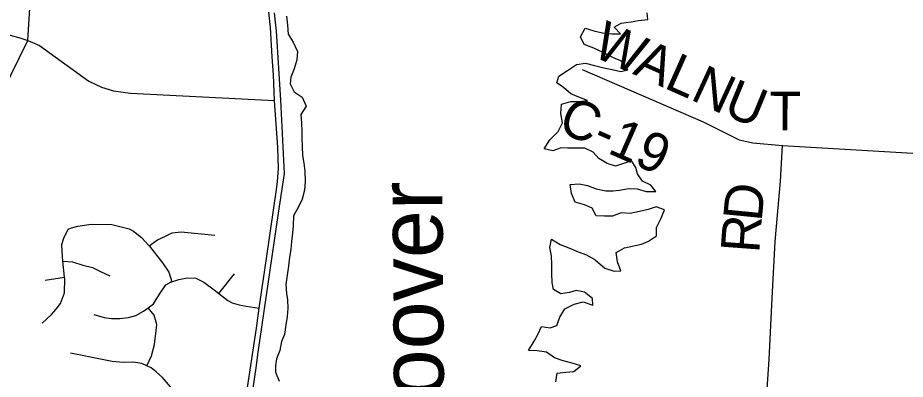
# Model space of a CAD drawing. Extents: x 114604 to 551442, y 316898 to 567001.
# Drawn here: x 235967 to 242838, y 441931 to 444728 of the extents above; entities that cross this region are included whole.
import ezdxf

# ---------------------------------------------------------------- set-up
doc = ezdxf.new("R2010")
doc.units = 0
for name, color, linetype in [('GE_P_Alignment_100_Cardinal_Points', 7, 'Continuous'), ('GE_P_Alignment_100_Stations', 7, 'Continuous'), ('GE_P_Alignment_500_Bearings', 7, 'Continuous'), ('PM_P_CL_Double_Solid', 7, 'Continuous'), ('VG_X_Tree_Line_Lt', 7, 'Continuous'), ('VG_X_Tree_Line_Rt', 7, 'Continuous')]:
    doc.layers.add(name, color=color, linetype=linetype)

msp = doc.modelspace()

# ---------------------------------------------------------------- linework, layer by layer
at = {"layer": 'GE_P_Alignment_100_Cardinal_Points'}
for p, q in [((236178.2, 442697.7), (236329.1, 442722.1)), ((237524.2, 442593.4), (237644.6, 442748))]:
    msp.add_line(p, q, dxfattribs=at)
for points in [[(236044.6, 444553.1), (236091, 445302), (236138, 446138.9)], [(235723.6, 443900.3), (236044.6, 444553.1)], [(236358.1, 443093.5), (236384.1, 443103.3), (236432.2, 443115.1), (236534.3, 443130.6), (236696.3, 443129.7), (236830.1, 443094.9), (236862, 443076.8), (236925.8, 443028.3), (236984.6, 442963), (236987.4, 442959.9), (237086.8, 442831.1), (237136.4, 442760.7), (237159.2, 442686)], [(236156.5, 442365.2), (236228.9, 442432.9), (236265.1, 442472.8), (236297.3, 442516.7), (236327.7, 442600.7), (236330.2, 442710.9), (236329.1, 442722.1), (236316.4, 442844.9), (236313, 442877.3), (236307.5, 442973.5), (236323.7, 443021.5), (236358.1, 443093.5)], [(236984.6, 442963), (237049.7, 443009.6), (237111.8, 443039.4), (237161.9, 443065.2), (237231.9, 443070.8), (237493.8, 443045.4)], [(236316.4, 442844.9), (236390.9, 442840.8), (236470.7, 442814.3), (236544.6, 442795.9), (236606.5, 442765.5), (236680.3, 442731.1)], [(236556.9, 442433.2), (236636.7, 442408.7), (236692.7, 442400.4), (236756.7, 442400.1), (236824.7, 442407.7), (236880.8, 442425.5), (236941, 442459.2), (236975.5, 442484.5), (237017.2, 442514.9), (237063.6, 442588.8), (237114, 442662.7), (237154.1, 442684.5), (237159.2, 442686), (237214.1, 442702.2), (237280.2, 442715.9), (237344.5, 442712.8), (237408.1, 442681.1), (237486.7, 442621.8), (237524.2, 442593.4), (237592.3, 442540.1), (237626.3, 442523), (237644.6, 442517.6)], [(237644.6, 442517.6), (237681.1, 442506.9), (237735.9, 442496.9), (237835.8, 442480.2)], [(236966.6, 442035.4), (237001.3, 442112.3), (237025.7, 442200.3), (237036.1, 442286.4), (237042.5, 442354.5), (237022.8, 442426.7), (236975.5, 442484.5)], [(237037.7, 441120), (237070.9, 441184), (237116.9, 441242.1), (237134.9, 441316.2), (237186.8, 441508.6), (237192, 441544.5), (237206.8, 441646.9), (237186.7, 441795.3), (237148.7, 441873.5), (237088.6, 441943.6), (237038.6, 441989.7), (236998.6, 442019.8), (236966.6, 442035.4), (236928.5, 442053.9), (236862.5, 442064), (236782.4, 442060), (236698.4, 442068), (236376.2, 442134.3)]]:
    msp.add_lwpolyline(points, dxfattribs=at)
at = {"layer": 'GE_P_Alignment_100_Stations'}
msp.add_lwpolyline([(237952.2, 444767.3), (237963.5, 444670.9), (237966.9, 444624), (238001, 444091.5), (238028.6, 443522.8), (237983.4, 443216.6), (237824.1, 442122.9), (237812, 442038.8), (237715.8, 441368.7)], dxfattribs=at)
at = {"layer": 'GE_P_Alignment_500_Bearings'}
for points in [[(237474.1, 439863.1), (237498.6, 440025.4), (237557.7, 440485), (237571.6, 440600.6), (237670.2, 441375.7), (237814.4, 442325.6), (237835.8, 442480.2), (237892.1, 442865.2), (237973.9, 443417.3), (237978.9, 443460.5), (237985.1, 443562.1), (237979.6, 443724.4), (237955.2, 444088.8), (237946.9, 444286.7), (237935.4, 444425.5), (237923.4, 444652), (237909.5, 444769.9)], [(233107.7, 444570), (233474.7, 444710.7), (233524, 444721.8), (233565.7, 444725.2), (233671, 444721), (234777.4, 444654.9), (235084.8, 444645.8), (235415.1, 444622.5), (235907.7, 444592), (235981.8, 444572.6), (236044.6, 444553.1), (236136, 444513.9), (236516.5, 444237.7), (236616.4, 444190.1), (236707.7, 444162.3), (236838.8, 444143.3), (237955.2, 444088.8)], [(240337.4, 444328.4), (241273.4, 443922.2), (241551.9, 443782.4), (241658.6, 443759.4), (241886.7, 443740.2)], [(241723.9, 438607.2), (241798.7, 439652.6), (241801.9, 439746.9), (241793.6, 439766.9), (241745.7, 440157.6), (241695.4, 440580.3), (241692.9, 440628.5), (241694.3, 440690.7), (241751.9, 441587.9), (241783.3, 442083.6), (241806.8, 442559.3), (241830.7, 442996.8), (241872.4, 443462.6), (241886.7, 443740.2)], [(241886.7, 443740.2), (242940.7, 443678.6), (243398, 443650.6), (244055.8, 443615.3), (244365.1, 443599.7), (244413.2, 443595.5), (244464.2, 443585.3), (244501.7, 443569.5), (244565.6, 443518.1), (244777.4, 443305.8), (245269.2, 442819.5), (245317.2, 442783.9), (245341.8, 442772.7)]]:
    msp.add_lwpolyline(points, dxfattribs=at)
at = {"layer": 'VG_X_Tree_Line_Lt'}
for points in [[(238047.2, 444740.2), (238055.4, 444670), (238061.6, 444601.9), (238099.8, 444537.9), (238132, 444467.8), (238128.1, 444401.6), (238106.2, 444333.4), (238080.4, 444267.2), (238076.5, 444217), (238106.7, 444155), (238168.8, 444113.1), (238201.1, 444045), (238159.2, 443980.7), (238163.3, 443912.6), (238165.5, 443850.5), (238165.6, 443800.3), (238167.7, 443732.2), (238171.9, 443662), (238182.1, 443603.9), (238190.2, 443541.8), (238192.4, 443461.6), (238186.6, 443393.5), (238168.7, 443325.3), (238136.8, 443261), (238102.9, 443194.8), (238099.1, 443118.6), (238095.2, 443060.5), (238087.4, 442996.3), (238081.5, 442934.1), (238071.6, 442876), (238061.8, 442805.8), (238051.9, 442737.6), (238042.1, 442665.4), (238048.3, 442595.3), (238054.4, 442545.2), (238058.5, 442479), (238052.7, 442416.9), (238042.8, 442352.7), (238031, 442278.5), (238009.1, 442224.3), (237995.2, 442154.1), (237971.4, 442087.9), (237961.5, 442037.8), (237961.6, 441985.7), (237989.8, 441915.6)], [(240762.2, 443404.3), (240832.3, 443382.5), (240906.4, 443382.7), (240868.2, 443432.7), (240804.1, 443462.6), (240763.9, 443520.6), (240751.8, 443570.7), (240719.6, 443620.7), (240655.5, 443600.5), (240595.5, 443580.3), (240531.4, 443600.2), (240465.2, 443638.1), (240421, 443688.1), (240356.9, 443718), (240292.8, 443719.8), (240224.7, 443719.6), (240174.6, 443721.5), (240108.5, 443697.3), (240042.4, 443713.1), (240086.3, 443783.4), (240150.3, 443847.7), (240184.1, 443914), (240172, 443986.1), (240177.8, 444058.3), (240247.8, 444080.5), (240309.9, 444080.7), (240378, 444088.9), (240311.8, 444114.8), (240247.7, 444140.6), (240191.5, 444188.6), (240139.3, 444224.6), (240155.3, 444276.7), (240223.2, 444321), (240293.2, 444367.3), (240361.3, 444377.5), (240431.4, 444359.6), (240503.6, 444341.8), (240567.7, 444327.9), (240635.8, 444312.1), (240689.9, 444324.2), (240641.7, 444392.3), (240573.5, 444420.2), (240499.3, 444458), (240427.1, 444491.9), (240353, 444519.8), (240324.8, 444579.9), (240360.7, 444648.1), (240426.8, 444626.2), (240494.9, 444612.4), (240567.1, 444602.6), (240633.1, 444604.7), (240585, 444654.7), (240639, 444684.9), (240715.1, 444695.2), (240773.1, 444707.3), (240845.2, 444715.6), (240841.1, 444765.6)], [(240132.8, 441911.2), (240142.6, 441979.4), (240210.7, 441985.6), (240272.8, 441991.8), (240326.8, 442036), (240258.6, 442055.9), (240188.5, 442073.8), (240122.3, 442097.6), (240060.1, 442141.6), (239988, 442151.4), (239921.9, 442153.2), (239965.8, 442225.5), (239993.7, 442277.7), (240021.6, 442339.9), (240089.8, 442330.1), (240139.8, 442346.3), (240163.7, 442410.5), (240203.6, 442476.7), (240275.6, 442511), (240343.6, 442529.2), (240419.8, 442503.4), (240417.7, 442555.5), (240355.5, 442605.4), (240291.4, 442617.3), (240239.3, 442603.1), (240171.2, 442590.9), (240115.1, 442624.8), (240104.9, 442678.9), (240100.8, 442749.1), (240100.6, 442819.2), (240098.4, 442885.4), (240086.3, 442951.5), (240100.1, 443015.7), (240166.3, 442973.8), (240232.5, 442947.9), (240306.7, 442918), (240370.8, 442894.1), (240437, 442854.2), (240513.3, 442790.3), (240585.4, 442766.4), (240635.5, 442770.5), (240611.3, 442840.6), (240601.1, 442910.8), (240665.1, 442949), (240797.2, 442977.4), (240849.2, 442999.6), (240913.2, 443039.9), (240913.1, 443106.1), (240947, 443176.3), (240974.8, 443242.5), (240908.7, 443266.4), (240846.7, 443244.2), (240780.6, 443230), (240708.5, 443213.8), (240638.4, 443219.6), (240572.4, 443193.3), (240508.3, 443193.2), (240446.2, 443195), (240414, 443255.1), (240353.9, 443281), (240283.7, 443300.8), (240253.5, 443368.9), (240243.4, 443437), (240313.4, 443443.2), (240377.6, 443431.4), (240445.7, 443403.5), (240519.9, 443387.7), (240575.9, 443387.8), (240626, 443393.9), (240696.1, 443406.2), (240762.2, 443404.3)]]:
    msp.add_lwpolyline(points, dxfattribs=at)

# ---------------------------------------------------------------- texts
at = {"layer": 'PM_P_CL_Double_Solid'}
for s, height, rotation, p in [('W', 300, 336.09757, (240402.2, 444436.9)), ('A', 300, 336.09551, (240719.9, 444296.1)), ('L', 300, 336.05668, (240961.3, 444189.1)), ('N', 300, 335.21539, (241165.3, 444098.5)), ('U', 300, 337.66344, (241417.8, 443982.3)), ('T', 300, 359.58328, (241784.1, 443857.4)), ('C-19', 300.01, 336.3127, (240136, 443855.9)), ('D', 300, 84.39357, (241725.5, 443146.2)), ('R', 300, 85.73416, (241707.4, 442902.3))]:
    msp.add_text(s, height=height, rotation=rotation, dxfattribs=at).set_placement(p)
at = {"layer": 'VG_X_Tree_Line_Rt'}
msp.add_text('Hoover', height=499.99, rotation=90.41772, dxfattribs=at).set_placement((239269, 441308.9))

doc.saveas('drawing.dxf')
